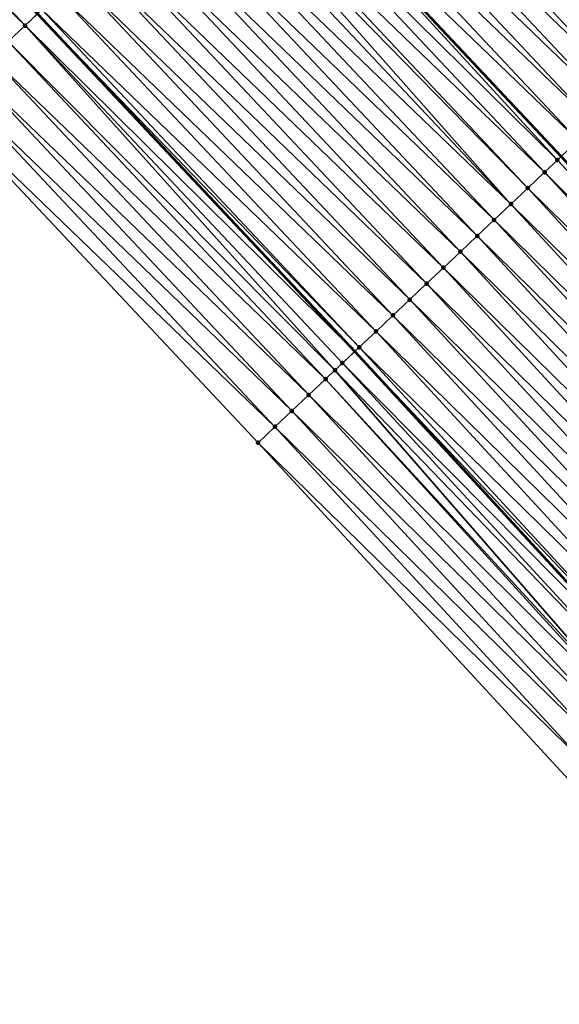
# Model space of a CAD drawing. Header units: feet. Extents: x 2017353 to 2024169, y 808050 to 818690.
# Tile 284 of 305: x 2022821 to 2022844, y 813956 to 813999. Entities that reach past the tile are written whole.
import ezdxf

# ---------------------------------------------------------------- set-up
doc = ezdxf.new("R2010")
doc.units = ezdxf.units.FT
doc.header["$MEASUREMENT"] = 0
for name, color, linetype, lineweight in [('EP_Travel Lane', 172, 'Continuous', 53), ('SB-Road Shots', 141, 'Continuous', 100), ('SB-Road X-Section', 40, 'Continuous', 13), ('STRIPING', 60, 'Continuous', 53)]:
    doc.layers.add(name, color=color, linetype=linetype, lineweight=lineweight)
doc.layers.add('I-77-MM15-17_SB-Surface-BORDER', color=7, linetype='Continuous')
doc.layers.add('I-77-MM15-17_SB-Surface-TIN', color=7, linetype='Continuous')

msp = doc.modelspace()

# ---------------------------------------------------------------- linework, layer by layer
at = {"layer": 'EP_Travel Lane'}
msp.add_polyline3d([(2022737.792529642, 814084.155076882, 292.3155407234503), (2022752.070798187, 814070.1688728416, 293.0436290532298), (2022766.349453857, 814056.1822895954, 293.7562340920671), (2022780.329781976, 814042.1020572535, 294.4894272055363), (2022794.332046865, 814027.8400905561, 295.2202486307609), (2022808.117115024, 814013.6781251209, 295.9291168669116), (2022821.807443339, 813999.1124527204, 296.5751082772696), (2022835.497109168, 813984.5474851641, 297.2495049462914), (2022848.939314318, 813969.953020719, 297.9092032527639), (2022862.421672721, 813955.1954278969, 298.5721273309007), (2022875.720487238, 813940.528572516, 299.2587898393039), (2022888.924593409, 813925.5223479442, 299.9413326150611)], dxfattribs=at)
at = {"layer": 'I-77-MM15-17_SB-Surface-BORDER', "color": 3, "linetype": 'Continuous', "lineweight": -3}
msp.add_polyline3d([(2022886.877682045, 813923.7135858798, 299.7805441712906), (2022873.673824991, 813938.7194871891, 299.0866180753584), (2022858.934975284, 813951.9969399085, 298.2816142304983), (2022844.71562724, 813966.0785902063, 297.5601220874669), (2022831.32549062, 813980.612186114, 296.9570843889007), (2022817.633905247, 813995.1765492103, 296.3083645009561), (2022803.214585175, 814009.0550524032, 295.6225193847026), (2022790.247994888, 814023.8175058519, 294.9561672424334), (2022776.24623357, 814038.0789100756, 294.2036869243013), (2022763.048860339, 814052.8365074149, 293.4900314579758), (2022748.847896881, 814066.9013379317, 292.7734682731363), (2022734.647562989, 814080.9655449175, 292.0315881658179)], dxfattribs=at)
at = {"layer": 'I-77-MM15-17_SB-Surface-TIN', "color": 128, "linetype": 'Continuous', "lineweight": -3}
for points in [[(2022821.271710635, 813998.6067721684, 296.5312053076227), (2022807.580036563, 814013.1712296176, 295.8862871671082), (2022806.852454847, 814012.4852069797, 295.8426038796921)], [(2022821.271710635, 813998.6067721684, 296.5312053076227), (2022821.807443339, 813999.1124527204, 296.5751082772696), (2022807.580036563, 814013.1712296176, 295.8862871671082)], [(2022850.231325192, 813998.4607844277, 298.5768971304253), (2022836.540959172, 814013.0238504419, 297.8758966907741), (2022835.814098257, 814012.3370610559, 297.8013101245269)], [(2022850.231325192, 813998.4607844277, 298.5768971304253), (2022850.958356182, 813999.1473928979, 298.6441921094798), (2022836.540959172, 814013.0238504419, 297.8758966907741)], [(2022820.544318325, 813997.9205480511, 296.4794015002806), (2022821.271710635, 813998.6067721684, 296.5312053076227), (2022806.852454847, 814012.4852069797, 295.8426038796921)], [(2022849.504454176, 813997.7740057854, 298.5027434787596), (2022835.814098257, 814012.3370610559, 297.8013101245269), (2022835.087171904, 814011.6503412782, 297.7295290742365)], [(2022849.504454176, 813997.7740057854, 298.5027434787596), (2022850.231325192, 813998.4607844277, 298.5768971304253), (2022835.814098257, 814012.3370610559, 297.8013101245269)], [(2022848.777617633, 813997.0871904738, 298.4271119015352), (2022835.087171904, 814011.6503412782, 297.7295290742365), (2022834.360249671, 814010.9636171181, 297.6575713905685)], [(2022848.777617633, 813997.0871904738, 298.4271119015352), (2022849.504454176, 813997.7740057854, 298.5027434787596), (2022835.087171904, 814011.6503412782, 297.7295290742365)], [(2022848.050731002, 813996.4004284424, 298.3536277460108), (2022834.360249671, 814010.9636171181, 297.6575713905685), (2022833.633384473, 814010.2768322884, 297.5831684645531)], [(2022848.050731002, 813996.4004284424, 298.3536277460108), (2022848.777617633, 813997.0871904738, 298.4271119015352), (2022834.360249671, 814010.9636171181, 297.6575713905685)], [(2022847.323753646, 813995.7137629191, 298.2840332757), (2022833.633384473, 814010.2768322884, 297.5831684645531), (2022832.906518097, 814009.5900487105, 297.5088159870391)], [(2022847.323753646, 813995.7137629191, 298.2840332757), (2022848.050731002, 813996.4004284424, 298.3536277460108), (2022833.633384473, 814010.2768322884, 297.5831684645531)], [(2022846.59691943, 813995.0269451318, 298.2083019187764), (2022832.906518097, 814009.5900487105, 297.5088159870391), (2022832.179696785, 814008.9032171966, 297.4325314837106)], [(2022846.59691943, 813995.0269451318, 298.2083019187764), (2022847.323753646, 813995.7137629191, 298.2840332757), (2022832.906518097, 814009.5900487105, 297.5088159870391)], [(2022845.870152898, 813994.3400553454, 298.1296686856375), (2022832.179696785, 814008.9032171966, 297.4325314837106), (2022831.45285247, 814008.2164101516, 297.3572331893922)], [(2022845.870152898, 813994.3400553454, 298.1296686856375), (2022846.59691943, 813995.0269451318, 298.2083019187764), (2022832.179696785, 814008.9032171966, 297.4325314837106)], [(2022845.143306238, 813993.6532507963, 298.0544708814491), (2022831.45285247, 814008.2164101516, 297.3572331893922), (2022830.725852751, 814007.5297684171, 297.2885976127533)], [(2022845.143306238, 813993.6532507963, 298.0544708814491), (2022845.870152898, 813994.3400553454, 298.1296686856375), (2022831.45285247, 814008.2164101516, 297.3572331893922)], [(2022844.241891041, 813992.801261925, 297.9562317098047), (2022830.716980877, 814007.5213930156, 297.2878449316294), (2022829.99869107, 814006.8432989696, 297.2269059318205)], [(2022844.416605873, 813992.9662906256, 297.9730008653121), (2022830.725852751, 814007.5297684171, 297.2885976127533), (2022830.716980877, 814007.5213930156, 297.2878449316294)], [(2022844.416605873, 813992.9662906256, 297.9730008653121), (2022830.716980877, 814007.5213930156, 297.2878449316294), (2022844.407714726, 813992.9578924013, 297.972147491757)], [(2022844.241891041, 813992.801261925, 297.9562317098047), (2022844.407714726, 813992.9578924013, 297.972147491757), (2022830.716980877, 814007.5213930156, 297.2878449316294)], [(2022844.416605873, 813992.9662906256, 297.9730008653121), (2022845.143306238, 813993.6532507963, 298.0544708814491), (2022830.725852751, 814007.5297684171, 297.2885976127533)], [(2022843.689342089, 813992.2799297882, 297.915686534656), (2022829.99869107, 814006.8432989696, 297.2269059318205), (2022829.271616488, 814006.1567368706, 297.1614800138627)], [(2022843.689342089, 813992.2799297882, 297.915686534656), (2022844.241891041, 813992.801261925, 297.9562317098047), (2022829.99869107, 814006.8432989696, 297.2269059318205)], [(2022842.235123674, 813990.9068792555, 297.7878035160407), (2022828.989065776, 814005.8899432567, 297.136341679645), (2022828.544452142, 814005.4702702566, 297.0999025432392)], [(2022842.962242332, 813991.5933944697, 297.8513398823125), (2022829.271616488, 814006.1567368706, 297.1614800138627), (2022828.989065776, 814005.8899432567, 297.136341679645)], [(2022842.235123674, 813990.9068792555, 297.7878035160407), (2022842.962242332, 813991.5933944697, 297.8513398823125), (2022828.989065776, 814005.8899432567, 297.136341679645)], [(2022842.962242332, 813991.5933944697, 297.8513398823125), (2022843.689342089, 813992.2799297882, 297.915686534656), (2022829.271616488, 814006.1567368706, 297.1614800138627)], [(2022842.235123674, 813990.9068792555, 297.7878035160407), (2022828.544452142, 814005.4702702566, 297.0999025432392), (2022827.817222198, 814004.7838734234, 297.0411375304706)], [(2022841.507965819, 813990.2204057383, 297.7259477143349), (2022827.817222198, 814004.7838734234, 297.0411375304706), (2022827.08989534, 814004.097579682, 296.9865275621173)], [(2022841.507965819, 813990.2204057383, 297.7259477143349), (2022842.235123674, 813990.9068792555, 297.7878035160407), (2022827.817222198, 814004.7838734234, 297.0411375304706)], [(2022840.780669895, 813989.53407909, 297.6700113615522), (2022827.08989534, 814004.097579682, 296.9865275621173), (2022826.362584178, 814003.4112692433, 296.9312446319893)], [(2022840.780669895, 813989.53407909, 297.6700113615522), (2022841.507965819, 813990.2204057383, 297.7259477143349), (2022827.08989534, 814004.097579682, 296.9865275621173)], [(2022840.053422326, 813988.847701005, 297.6120018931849), (2022826.362584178, 814003.4112692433, 296.9312446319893), (2022825.635278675, 814002.7249527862, 296.8757191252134)], [(2022840.053422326, 813988.847701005, 297.6120018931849), (2022840.780669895, 813989.53407909, 297.6700113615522), (2022826.362584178, 814003.4112692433, 296.9312446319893)], [(2022839.326165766, 813988.1613324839, 297.5543778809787), (2022825.635278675, 814002.7249527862, 296.8757191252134), (2022824.908043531, 814002.0385614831, 296.8171770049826)], [(2022839.326165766, 813988.1613324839, 297.5543778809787), (2022840.053422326, 813988.847701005, 297.6120018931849), (2022825.635278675, 814002.7249527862, 296.8757191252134)], [(2022838.598927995, 813987.4749439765, 297.495948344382), (2022824.908043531, 814002.0385614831, 296.8171770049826), (2022824.180754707, 814001.3522272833, 296.7609363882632)], [(2022838.598927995, 813987.4749439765, 297.495948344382), (2022839.326165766, 813988.1613324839, 297.5543778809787), (2022824.908043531, 814002.0385614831, 296.8171770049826)], [(2022837.871692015, 813986.788553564, 297.4374420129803), (2022824.180754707, 814001.3522272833, 296.7609363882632), (2022823.453486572, 814000.6658710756, 296.7038087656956)], [(2022837.871692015, 813986.788553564, 297.4374420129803), (2022838.598927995, 813987.4749439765, 297.495948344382), (2022824.180754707, 814001.3522272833, 296.7609363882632)], [(2022837.144474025, 813986.1021440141, 297.3781643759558), (2022823.453486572, 814000.6658710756, 296.7038087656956), (2022822.726241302, 813999.9794905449, 296.6457008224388)], [(2022837.144474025, 813986.1021440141, 297.3781643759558), (2022837.871692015, 813986.788553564, 297.4374420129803), (2022823.453486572, 814000.6658710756, 296.7038087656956)], [(2022836.417220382, 813985.4157723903, 297.3204153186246), (2022822.726241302, 813999.9794905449, 296.6457008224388), (2022821.998921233, 813999.2931895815, 296.5907997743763)], [(2022836.417220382, 813985.4157723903, 297.3204153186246), (2022837.144474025, 813986.1021440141, 297.3781643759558), (2022822.726241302, 813999.9794905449, 296.6457008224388)], [(2022821.271710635, 813998.6067721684, 296.5312053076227), (2022835.497109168, 813984.5474851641, 297.2495049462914), (2022821.807443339, 813999.1124527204, 296.5751082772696)], [(2022835.689879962, 813984.7294930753, 297.2663866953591), (2022821.998921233, 813999.2931895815, 296.5907997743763), (2022821.807443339, 813999.1124527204, 296.5751082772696)], [(2022835.689879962, 813984.7294930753, 297.2663866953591), (2022821.807443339, 813999.1124527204, 296.5751082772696), (2022835.497109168, 813984.5474851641, 297.2495049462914)], [(2022835.689879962, 813984.7294930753, 297.2663866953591), (2022836.417220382, 813985.4157723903, 297.3204153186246), (2022821.998921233, 813999.2931895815, 296.5907997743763)], [(2022834.640819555, 813983.7392271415, 297.1792824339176), (2022821.271710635, 813998.6067721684, 296.5312053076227), (2022820.544318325, 813997.9205480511, 296.4794015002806)], [(2022834.962764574, 813984.042974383, 297.2027101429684), (2022835.497109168, 813984.5474851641, 297.2495049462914), (2022821.271710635, 813998.6067721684, 296.5312053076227)], [(2022834.640819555, 813983.7392271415, 297.1792824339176), (2022834.962764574, 813984.042974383, 297.2027101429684), (2022821.271710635, 813998.6067721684, 296.5312053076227)], [(2022834.235278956, 813983.3568495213, 297.1549066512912), (2022820.544318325, 813997.9205480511, 296.4794015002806), (2022819.816603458, 813997.2346670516, 296.4414267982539)], [(2022834.235278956, 813983.3568495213, 297.1549066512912), (2022834.640819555, 813983.7392271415, 297.1792824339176), (2022820.544318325, 813997.9205480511, 296.4794015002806)], [(2022833.507658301, 813982.6708683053, 297.1128927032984), (2022819.816603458, 813997.2346670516, 296.4414267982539), (2022819.089045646, 813996.548618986, 296.3967186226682)], [(2022834.235278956, 813983.3568495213, 297.1549066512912), (2022819.816603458, 813997.2346670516, 296.4414267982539), (2022833.507658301, 813982.6708683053, 297.1128927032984)], [(2022832.780290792, 813981.9846178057, 297.0600254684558), (2022819.089045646, 813996.548618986, 296.3967186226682), (2022818.361452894, 813995.8626080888, 296.353508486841)], [(2022832.780290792, 813981.9846178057, 297.0600254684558), (2022833.507658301, 813982.6708683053, 297.1128927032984), (2022819.089045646, 813996.548618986, 296.3967186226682)], [(2022832.052854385, 813981.2984405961, 297.010112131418), (2022818.361452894, 813995.8626080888, 296.353508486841), (2022817.633905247, 813995.1765492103, 296.3083645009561)], [(2022832.052854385, 813981.2984405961, 297.010112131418), (2022832.780290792, 813981.9846178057, 297.0600254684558), (2022818.361452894, 813995.8626080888, 296.353508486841)], [(2022832.052854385, 813981.2984405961, 297.010112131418), (2022817.633905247, 813995.1765492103, 296.3083645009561), (2022831.32549062, 813980.612186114, 296.9570843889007)], [(2022857.868464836, 813978.1435173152, 298.6404578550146), (2022844.241891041, 813992.801261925, 297.9562317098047), (2022843.689342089, 813992.2799297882, 297.915686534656)], [(2022844.241891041, 813992.801261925, 297.9562317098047), (2022857.971334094, 813978.2379600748, 298.6507318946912), (2022844.407714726, 813992.9578924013, 297.972147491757)], [(2022857.868464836, 813978.1435173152, 298.6404578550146), (2022857.971334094, 813978.2379600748, 298.6507318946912), (2022844.241891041, 813992.801261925, 297.9562317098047)], [(2022857.243303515, 813977.5702613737, 298.5934729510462), (2022843.689342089, 813992.2799297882, 297.915686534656), (2022842.962242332, 813991.5933944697, 297.8513398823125)], [(2022857.243303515, 813977.5702613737, 298.5934729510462), (2022857.868464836, 813978.1435173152, 298.6404578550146), (2022843.689342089, 813992.2799297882, 297.915686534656)], [(2022856.506623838, 813976.894015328, 298.521869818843), (2022842.962242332, 813991.5933944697, 297.8513398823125), (2022842.235123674, 813990.9068792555, 297.7878035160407)], [(2022856.506623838, 813976.894015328, 298.521869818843), (2022857.243303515, 813977.5702613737, 298.5934729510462), (2022842.962242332, 813991.5933944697, 297.8513398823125)], [(2022855.769791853, 813976.2179359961, 298.4570622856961), (2022842.235123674, 813990.9068792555, 297.7878035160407), (2022841.507965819, 813990.2204057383, 297.7259477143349)], [(2022855.769791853, 813976.2179359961, 298.4570622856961), (2022856.506623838, 813976.894015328, 298.521869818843), (2022842.235123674, 813990.9068792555, 297.7878035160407)], [(2022855.032948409, 813975.5418692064, 298.3927659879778), (2022841.507965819, 813990.2204057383, 297.7259477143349), (2022840.780669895, 813989.53407909, 297.6700113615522)], [(2022855.032948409, 813975.5418692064, 298.3927659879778), (2022855.769791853, 813976.2179359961, 298.4570622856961), (2022841.507965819, 813990.2204057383, 297.7259477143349)], [(2022854.295875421, 813974.8660536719, 298.3387113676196), (2022840.780669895, 813989.53407909, 297.6700113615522), (2022840.053422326, 813988.847701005, 297.6120018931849)], [(2022854.295875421, 813974.8660536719, 298.3387113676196), (2022855.032948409, 813975.5418692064, 298.3927659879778), (2022840.780669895, 813989.53407909, 297.6700113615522)], [(2022853.55887178, 813974.1901622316, 298.2815626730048), (2022840.053422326, 813988.847701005, 297.6120018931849), (2022839.326165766, 813988.1613324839, 297.5543778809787)], [(2022853.55887178, 813974.1901622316, 298.2815626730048), (2022854.295875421, 813974.8660536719, 298.3387113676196), (2022840.053422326, 813988.847701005, 297.6120018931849)], [(2022852.82189, 813973.5142468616, 298.2234385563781), (2022839.326165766, 813988.1613324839, 297.5543778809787), (2022838.598927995, 813987.4749439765, 297.495948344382)], [(2022852.82189, 813973.5142468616, 298.2234385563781), (2022853.55887178, 813974.1901622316, 298.2815626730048), (2022839.326165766, 813988.1613324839, 297.5543778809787)], [(2022852.084992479, 813972.8382392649, 298.1615550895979), (2022838.598927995, 813987.4749439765, 297.495948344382), (2022837.871692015, 813986.788553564, 297.4374420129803)], [(2022852.084992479, 813972.8382392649, 298.1615550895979), (2022852.82189, 813973.5142468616, 298.2234385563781), (2022838.598927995, 813987.4749439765, 297.495948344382)], [(2022851.348076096, 813972.1622523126, 298.1005131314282), (2022837.871692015, 813986.788553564, 297.4374420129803), (2022837.144474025, 813986.1021440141, 297.3781643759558)], [(2022851.348076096, 813972.1622523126, 298.1005131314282), (2022852.084992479, 813972.8382392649, 298.1615550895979), (2022837.871692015, 813986.788553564, 297.4374420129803)], [(2022850.61116174, 813971.4862631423, 298.0393807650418), (2022837.144474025, 813986.1021440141, 297.3781643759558), (2022836.417220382, 813985.4157723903, 297.3204153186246)], [(2022850.61116174, 813971.4862631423, 298.0393807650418), (2022851.348076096, 813972.1622523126, 298.1005131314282), (2022837.144474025, 813986.1021440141, 297.3781643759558)], [(2022849.874186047, 813970.8103411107, 297.9809851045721), (2022836.417220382, 813985.4157723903, 297.3204153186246), (2022835.689879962, 813984.7294930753, 297.2663866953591)], [(2022849.874186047, 813970.8103411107, 297.9809851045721), (2022850.61116174, 813971.4862631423, 298.0393807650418), (2022836.417220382, 813985.4157723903, 297.3204153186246)], [(2022834.962764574, 813984.042974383, 297.2027101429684), (2022848.939314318, 813969.953020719, 297.9092032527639), (2022835.497109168, 813984.5474851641, 297.2495049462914)], [(2022849.137117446, 813970.1345207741, 297.9267347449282), (2022835.689879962, 813984.7294930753, 297.2663866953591), (2022835.497109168, 813984.5474851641, 297.2495049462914)], [(2022849.137117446, 813970.1345207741, 297.9267347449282), (2022835.497109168, 813984.5474851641, 297.2495049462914), (2022848.939314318, 813969.953020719, 297.9092032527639)], [(2022849.137117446, 813970.1345207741, 297.9267347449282), (2022849.874186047, 813970.8103411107, 297.9809851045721), (2022835.689879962, 813984.7294930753, 297.2663866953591)], [(2022847.663439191, 813968.7823777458, 297.7977570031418), (2022834.640819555, 813983.7392271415, 297.1792824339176), (2022834.235278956, 813983.3568495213, 297.1549066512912)], [(2022848.400296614, 813969.4584292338, 297.8614295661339), (2022834.962764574, 813984.042974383, 297.2027101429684), (2022834.640819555, 813983.7392271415, 297.1792824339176)], [(2022847.663439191, 813968.7823777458, 297.7977570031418), (2022848.400296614, 813969.4584292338, 297.8614295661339), (2022834.640819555, 813983.7392271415, 297.1792824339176)], [(2022848.400296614, 813969.4584292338, 297.8614295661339), (2022848.939314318, 813969.953020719, 297.9092032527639), (2022834.962764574, 813984.042974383, 297.2027101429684)], [(2022847.579693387, 813968.7056095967, 297.7920067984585), (2022834.235278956, 813983.3568495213, 297.1549066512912), (2022833.507658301, 813982.6708683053, 297.1128927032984)], [(2022847.579693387, 813968.7056095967, 297.7920067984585), (2022847.663439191, 813968.7823777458, 297.7977570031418), (2022834.235278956, 813983.3568495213, 297.1549066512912)], [(2022846.926284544, 813968.1066515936, 297.7473457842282), (2022833.507658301, 813982.6708683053, 297.1128927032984), (2022832.780290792, 813981.9846178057, 297.0600254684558)], [(2022846.926284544, 813968.1066515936, 297.7473457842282), (2022847.579693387, 813968.7056095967, 297.7920067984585), (2022833.507658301, 813982.6708683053, 297.1128927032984)], [(2022846.18933974, 813967.430695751, 297.6875719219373), (2022832.780290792, 813981.9846178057, 297.0600254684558), (2022832.052854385, 813981.2984405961, 297.010112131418)], [(2022846.18933974, 813967.430695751, 297.6875719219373), (2022846.926284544, 813968.1066515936, 297.7473457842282), (2022832.780290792, 813981.9846178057, 297.0600254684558)], [(2022845.452458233, 813966.7546706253, 297.6249739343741), (2022832.052854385, 813981.2984405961, 297.010112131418), (2022831.32549062, 813980.612186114, 296.9570843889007)], [(2022845.452458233, 813966.7546706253, 297.6249739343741), (2022846.18933974, 813967.430695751, 297.6875719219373), (2022832.052854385, 813981.2984405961, 297.010112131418)], [(2022844.71562724, 813966.0785902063, 297.5601220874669), (2022845.452458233, 813966.7546706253, 297.6249739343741), (2022831.32549062, 813980.612186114, 296.9570843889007)]]:
    msp.add_3dface(points, dxfattribs=at)
at = {"layer": 'SB-Road Shots', "lineweight": 100}
for p in [(2022821.271710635, 813998.6067721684, 296.5312053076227), (2022844.241891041, 813992.801261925, 297.9562317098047), (2022843.689342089, 813992.2799297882, 297.915686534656), (2022842.962242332, 813991.5933944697, 297.8513398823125), (2022842.235123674, 813990.9068792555, 297.7878035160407), (2022841.507965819, 813990.2204057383, 297.7259477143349), (2022840.780669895, 813989.53407909, 297.6700113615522), (2022840.053422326, 813988.847701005, 297.6120018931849), (2022839.326165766, 813988.1613324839, 297.5543778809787), (2022838.598927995, 813987.4749439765, 297.495948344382), (2022837.871692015, 813986.788553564, 297.4374420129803), (2022837.144474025, 813986.1021440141, 297.3781643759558), (2022836.417220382, 813985.4157723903, 297.3204153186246), (2022835.689879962, 813984.7294930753, 297.2663866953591), (2022834.640819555, 813983.7392271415, 297.1792824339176), (2022834.962764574, 813984.042974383, 297.2027101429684), (2022834.235278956, 813983.3568495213, 297.1549066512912), (2022833.507658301, 813982.6708683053, 297.1128927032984), (2022832.780290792, 813981.9846178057, 297.0600254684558), (2022832.052854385, 813981.2984405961, 297.010112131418), (2022831.32549062, 813980.612186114, 296.9570843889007)]:
    msp.add_point(p, dxfattribs=at)
at = {"layer": 'SB-Road X-Section', "extrusion": (0.6845420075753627, -0.7281785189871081, 0.03403357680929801), "elevation": 791979.9263835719, "flags": 128}
msp.add_lwpolyline([(2031395.957126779, -26670.99292297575), (2031395.03001641, -26671.06235184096), (2031394.030016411, -26671.12101974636), (2031393.030016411, -26671.18004084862), (2031392.03001641, -26671.25468862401), (2031391.030016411, -26671.33382643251), (2031390.03001641, -26671.41043948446), (2031389.030016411, -26671.48481651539), (2031388.03001641, -26671.55944631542), (2031387.03001641, -26671.63126897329), (2031386.030016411, -26671.70326836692), (2031385.03001641, -26671.77771442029), (2031384.030016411, -26671.8521099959), (2031383.03001641, -26671.92843871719), (2031382.03001641, -26672.00378065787), (2031381.030016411, -26672.07245601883), (2031380.030016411, -26672.13418345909), (2031379.030016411, -26672.1996473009), (2031378.641412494, -26672.22480020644), (2031378.03001641, -26672.26126046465), (2031377.030016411, -26672.32005954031), (2031376.03001641, -26672.3747011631), (2031375.03001641, -26672.43001613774), (2031374.030016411, -26672.48557382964), (2031373.030016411, -26672.54414988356), (2031372.030016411, -26672.60042309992), (2031371.030016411, -26672.65758383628), (2031370.030016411, -26672.71572546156), (2031369.03001641, -26672.77065833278), (2031368.030016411, -26672.8302873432), (2031367.030016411, -26672.88212117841), (2031366.03001641, -26672.92011789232), (2031365.030016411, -26672.96485198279), (2031364.03001641, -26673.0080871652), (2031363.03001641, -26673.05325731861)], dxfattribs=at)
at = {"layer": 'SB-Road X-Section', "extrusion": (0.6845420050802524, -0.7281785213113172, 0.03403357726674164), "elevation": 791999.9194446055, "flags": 128}
msp.add_lwpolyline([(2031396.07829301, -26670.96911463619), (2031396.03272014, -26670.97212827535), (2031395.03272014, -26671.04978168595), (2031394.03272014, -26671.10853637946), (2031393.03272014, -26671.17349802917), (2031392.03272014, -26671.25022929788), (2031391.03272014, -26671.32163112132), (2031390.03272014, -26671.39726846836), (2031389.032720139, -26671.46460245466), (2031388.032720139, -26671.53879908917), (2031387.032720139, -26671.61447450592), (2031386.03272014, -26671.68800125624), (2031385.032720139, -26671.75763606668), (2031384.03272014, -26671.83341132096), (2031383.03272014, -26671.91209013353), (2031382.032720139, -26671.9873315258), (2031381.032720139, -26672.06884876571), (2031380.792388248, -26672.08562764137), (2031380.03272014, -26672.12619631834), (2031379.03272014, -26672.19058026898), (2031378.032720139, -26672.25415346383), (2031377.03272014, -26672.31604511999), (2031376.03272014, -26672.37201389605), (2031375.032720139, -26672.43005698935), (2031374.032720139, -26672.48771440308), (2031373.032720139, -26672.5461778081), (2031372.03272014, -26672.60471805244), (2031371.03272014, -26672.66403004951), (2031370.032720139, -26672.72181258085), (2031369.032720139, -26672.77587252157), (2031368.03272014, -26672.83958598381), (2031367.590102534, -26672.86302727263), (2031367.032720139, -26672.88741718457), (2031366.03272014, -26672.92945548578), (2031365.03272014, -26672.9823533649), (2031364.03272014, -26673.03229563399), (2031363.032720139, -26673.08535411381)], dxfattribs=at)
at = {"layer": 'STRIPING'}
msp.add_polyline3d([(2022760.776259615, 814078.996682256, 293.8092905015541), (2022774.977287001, 814064.9317351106, 294.5222132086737), (2022789.056965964, 814050.7060597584, 295.221114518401), (2022803.060016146, 814036.4432932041, 295.9197432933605), (2022817.026294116, 814022.0848435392, 296.6015235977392), (2022830.716980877, 814007.5213930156, 297.2878449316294), (2022844.407714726, 813992.9578924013, 297.972147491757), (2022857.971334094, 813978.2379600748, 298.6507318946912), (2022871.454152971, 813963.4798632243, 299.2931101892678), (2022884.904905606, 813948.6443174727, 299.9780182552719), (2022898.108737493, 813933.6384046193, 300.6721661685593)], dxfattribs=at)

doc.saveas('drawing.dxf')
